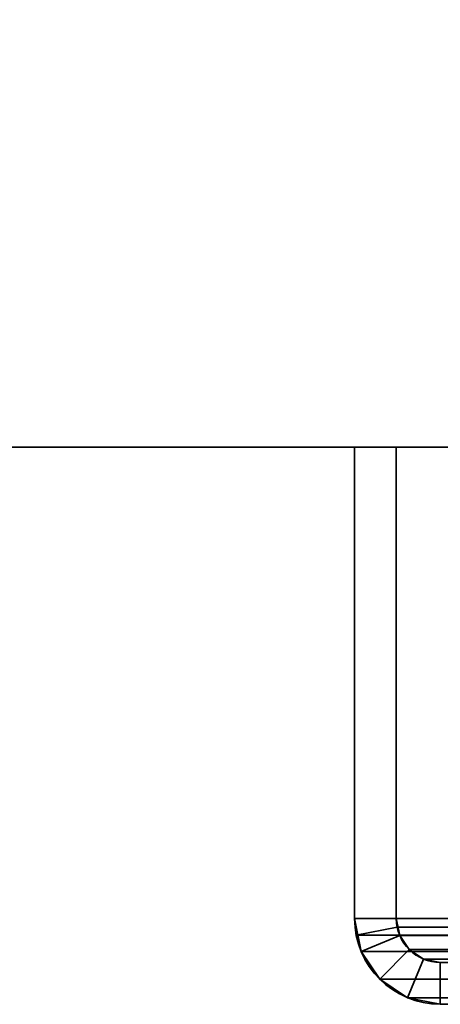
# Model space of a CAD drawing. Header units: millimetres. Extents: x -603 to 3703, y -115 to 249.
# Tile 676 of 1056: x 2420 to 2435, y -33 to 2. Entities that reach past the tile are written whole.
import ezdxf

# ---------------------------------------------------------------- set-up
doc = ezdxf.new("R2010")
doc.units = ezdxf.units.MM
doc.layers.add('151', color=7, linetype='Continuous', true_color=0xffffff)

# ---------------------------------------------------------------- blocks, each defined once
blk = doc.blocks.new('UG_SURFACE_003')
at = {"layer": '151', "color": 252, "linetype": 'Continuous', "lineweight": 35}
for points in [[(2297, -13.3, -7.75), (2297, 230.4, -7.75), (2447, 230.4, -7.75), (2447, -13.3, -7.75)], [(3703, -13.3, 2212.25), (3703, 230.4, 2212.25), (2297, 230.4, 2212.25), (2297, -13.3, 2212.25)], [(3703, -13.3, 2212.25), (2297, -13.3, 2212.25), (2447, -13.3, 2062.25), (3553, -13.3, 2062.25)], [(2297, -13.3, 2212.25), (2297, -13.3, -7.75), (2447, -13.3, -7.75), (2447, -13.3, 2062.25)]]:
    blk.add_3dface(points, dxfattribs=at)
blk = doc.blocks.new('UG_SURFACE_228')
at = {"layer": '151', "color": 252, "linetype": 'Continuous', "lineweight": 35}
for points in [[(2432, -13.3, 2075.25), (2433.5, -13.3, 2073.75), (2433.5, -13.3, -7.75), (2432, -13.3, -7.75)], [(2433.5, -30.22, 2073.75), (2433.5, -13.3, 2073.75), (2432, -13.3, 2075.25), (2432, -30.22, 2075.25)], [(2432, -30.22, -7.75), (2432, -13.3, -7.75), (2433.5, -13.3, -7.75), (2433.5, -30.22, -7.75)], [(2432, -30.22, 2075.25), (2432, -13.3, 2075.25), (2432, -13.3, -7.75), (2432, -30.22, -7.75)], [(2433.5, -30.22, 2073.75), (2433.5, -30.22, -7.75), (2433.5, -13.3, -7.75), (2433.5, -13.3, 2073.75)], [(2432, -30.22, 2075.25), (2432.059, -30.821, 2075.191), (2433.53, -30.528, 2073.72), (2433.5, -30.22, 2073.75)], [(2433.5, -30.22, -7.75), (2433.62, -30.825, -7.75), (2432.235, -31.399, -7.75), (2432, -30.22, -7.75)], [(2432, -30.22, -7.75), (2432.235, -31.399, -7.75), (2432.235, -31.399, 2075.016)], [(2432.235, -31.399, 2075.016), (2432.059, -30.821, 2075.191), (2432, -30.22, -7.75)], [(2432.059, -30.821, 2075.191), (2432, -30.22, 2075.25), (2432, -30.22, -7.75)], [(2433.5, -30.22, -7.75), (2433.53, -30.528, 2073.72), (2433.62, -30.825, 2073.63)], [(2433.5, -30.22, -7.75), (2433.5, -30.22, 2073.75), (2433.53, -30.528, 2073.72)], [(2433.62, -30.825, 2073.63), (2433.62, -30.825, -7.75), (2433.5, -30.22, -7.75)], [(2432.059, -30.821, 2075.191), (2432.235, -31.399, 2075.016), (2433.62, -30.825, 2073.63), (2433.53, -30.528, 2073.72)], [(2432.235, -31.399, 2075.016), (2432.902, -32.398, 2074.348), (2433.963, -31.337, 2073.287), (2433.62, -30.825, 2073.63)], [(2433.62, -30.825, -7.75), (2433.963, -31.337, -7.75), (2432.902, -32.398, -7.75), (2432.235, -31.399, -7.75)], [(2433.963, -31.337, 2073.287), (2433.963, -31.337, -7.75), (2433.62, -30.825, -7.75), (2433.62, -30.825, 2073.63)], [(2432.235, -31.399, 2075.016), (2432.235, -31.399, -7.75), (2432.902, -32.398, -7.75), (2432.902, -32.398, 2074.348)], [(2434.475, -31.68, 2072.775), (2433.963, -31.337, 2073.287), (2432.902, -32.398, 2074.348), (2433.901, -33.066, 2073.349)], [(2433.901, -33.066, -7.75), (2432.902, -32.398, -7.75), (2433.963, -31.337, -7.75), (2434.475, -31.68, -7.75)], [(2434.475, -31.68, 2072.775), (2434.475, -31.68, -7.75), (2433.963, -31.337, -7.75), (2433.963, -31.337, 2073.287)], [(2435.08, -31.8, 2072.17), (2434.475, -31.68, 2072.775), (2433.901, -33.066, 2073.349), (2435.08, -33.3, 2072.17)], [(2435.08, -33.3, -7.75), (2433.901, -33.066, -7.75), (2434.475, -31.68, -7.75), (2435.08, -31.8, -7.75)], [(2435.08, -31.8, 2072.17), (2435.08, -31.8, -7.75), (2434.475, -31.68, -7.75), (2434.475, -31.68, 2072.775)], [(2432.902, -32.398, 2074.348), (2432.902, -32.398, -7.75), (2433.901, -33.066, -7.75), (2433.901, -33.066, 2073.349)], [(2433.901, -33.066, 2073.349), (2433.901, -33.066, -7.75), (2435.08, -33.3, -7.75), (2435.08, -33.3, 2072.17)]]:
    blk.add_3dface(points, dxfattribs=at)
blk = doc.blocks.new('UG_SURFACE_229')
at = {"layer": '151', "color": 252, "linetype": 'Continuous', "lineweight": 35}
for points in [[(2432, -13.3, 2075.25), (2433.5, -13.3, 2073.75), (2433.5, -13.3, -7.75), (2432, -13.3, -7.75)], [(2433.5, -30.22, 2073.75), (2433.5, -13.3, 2073.75), (2432, -13.3, 2075.25), (2432, -30.22, 2075.25)], [(2432, -30.22, -7.75), (2432, -13.3, -7.75), (2433.5, -13.3, -7.75), (2433.5, -30.22, -7.75)], [(2432, -30.22, 2075.25), (2432, -13.3, 2075.25), (2432, -13.3, -7.75), (2432, -30.22, -7.75)], [(2433.5, -30.22, 2073.75), (2433.5, -30.22, -7.75), (2433.5, -13.3, -7.75), (2433.5, -13.3, 2073.75)], [(2432, -30.22, 2075.25), (2432.059, -30.821, 2075.191), (2433.53, -30.528, 2073.72), (2433.5, -30.22, 2073.75)], [(2433.5, -30.22, -7.75), (2433.62, -30.825, -7.75), (2432.235, -31.399, -7.75), (2432, -30.22, -7.75)], [(2432, -30.22, -7.75), (2432.235, -31.399, -7.75), (2432.235, -31.399, 2075.016)], [(2432.235, -31.399, 2075.016), (2432.059, -30.821, 2075.191), (2432, -30.22, -7.75)], [(2432.059, -30.821, 2075.191), (2432, -30.22, 2075.25), (2432, -30.22, -7.75)], [(2433.5, -30.22, -7.75), (2433.53, -30.528, 2073.72), (2433.62, -30.825, 2073.63)], [(2433.5, -30.22, -7.75), (2433.5, -30.22, 2073.75), (2433.53, -30.528, 2073.72)], [(2433.62, -30.825, 2073.63), (2433.62, -30.825, -7.75), (2433.5, -30.22, -7.75)], [(2432.059, -30.821, 2075.191), (2432.235, -31.399, 2075.016), (2433.62, -30.825, 2073.63), (2433.53, -30.528, 2073.72)], [(2432.235, -31.399, 2075.016), (2432.902, -32.398, 2074.348), (2433.963, -31.337, 2073.287), (2433.62, -30.825, 2073.63)], [(2433.62, -30.825, -7.75), (2433.963, -31.337, -7.75), (2432.902, -32.398, -7.75), (2432.235, -31.399, -7.75)], [(2433.963, -31.337, 2073.287), (2433.963, -31.337, -7.75), (2433.62, -30.825, -7.75), (2433.62, -30.825, 2073.63)], [(2432.235, -31.399, 2075.016), (2432.235, -31.399, -7.75), (2432.902, -32.398, -7.75), (2432.902, -32.398, 2074.348)], [(2434.475, -31.68, 2072.775), (2433.963, -31.337, 2073.287), (2432.902, -32.398, 2074.348), (2433.901, -33.066, 2073.349)], [(2433.901, -33.066, -7.75), (2432.902, -32.398, -7.75), (2433.963, -31.337, -7.75), (2434.475, -31.68, -7.75)], [(2434.475, -31.68, 2072.775), (2434.475, -31.68, -7.75), (2433.963, -31.337, -7.75), (2433.963, -31.337, 2073.287)], [(2435.08, -31.8, 2072.17), (2434.475, -31.68, 2072.775), (2433.901, -33.066, 2073.349), (2435.08, -33.3, 2072.17)], [(2435.08, -33.3, -7.75), (2433.901, -33.066, -7.75), (2434.475, -31.68, -7.75), (2435.08, -31.8, -7.75)], [(2435.08, -31.8, 2072.17), (2435.08, -31.8, -7.75), (2434.475, -31.68, -7.75), (2434.475, -31.68, 2072.775)], [(2432.902, -32.398, 2074.348), (2432.902, -32.398, -7.75), (2433.901, -33.066, -7.75), (2433.901, -33.066, 2073.349)], [(2433.901, -33.066, 2073.349), (2433.901, -33.066, -7.75), (2435.08, -33.3, -7.75), (2435.08, -33.3, 2072.17)]]:
    blk.add_3dface(points, dxfattribs=at)
blk = doc.blocks.new('UG_SURFACE_230')
at = {"layer": '151', "color": 252, "linetype": 'Continuous', "lineweight": 35}
for points in [[(2432, -13.3, 2075.25), (3568, -13.3, 2075.25), (3566.5, -13.3, 2073.75), (2433.5, -13.3, 2073.75)], [(2432, -13.3, 2075.25), (2432, -30.22, 2075.25), (3568, -30.22, 2075.25), (3568, -13.3, 2075.25)], [(2432, -30.22, 2075.25), (2432, -13.3, 2075.25), (2433.5, -13.3, 2073.75), (2433.5, -30.22, 2073.75)], [(2433.5, -13.3, 2073.75), (3566.5, -13.3, 2073.75), (3566.5, -30.22, 2073.75), (2433.5, -30.22, 2073.75)], [(3568, -30.22, 2075.25), (2432, -30.22, 2075.25), (2432.059, -30.821, 2075.191)], [(2433.5, -30.22, 2073.75), (2433.53, -30.528, 2073.72), (2432.059, -30.821, 2075.191), (2432, -30.22, 2075.25)], [(3567.941, -30.821, 2075.191), (3568, -30.22, 2075.25), (2432.059, -30.821, 2075.191)], [(2433.53, -30.528, 2073.72), (2433.5, -30.22, 2073.75), (3566.5, -30.22, 2073.75)], [(2433.53, -30.528, 2073.72), (3566.5, -30.22, 2073.75), (3566.47, -30.528, 2073.72)], [(2433.53, -30.528, 2073.72), (2433.62, -30.825, 2073.63), (2432.235, -31.399, 2075.016), (2432.059, -30.821, 2075.191)], [(3566.47, -30.528, 2073.72), (3566.38, -30.825, 2073.63), (2433.62, -30.825, 2073.63), (2433.53, -30.528, 2073.72)], [(2432.059, -30.821, 2075.191), (2432.235, -31.399, 2075.016), (3567.765, -31.399, 2075.016), (3567.941, -30.821, 2075.191)], [(2433.62, -30.825, 2073.63), (2433.963, -31.337, 2073.287), (2432.902, -32.398, 2074.348), (2432.235, -31.399, 2075.016)], [(3566.037, -31.337, 2073.287), (2433.963, -31.337, 2073.287), (2433.62, -30.825, 2073.63), (3566.38, -30.825, 2073.63)], [(3567.765, -31.399, 2075.016), (2432.235, -31.399, 2075.016), (2432.902, -32.398, 2074.348), (3567.098, -32.398, 2074.348)], [(2433.901, -33.066, 2073.349), (2432.902, -32.398, 2074.348), (2433.963, -31.337, 2073.287), (2434.475, -31.68, 2072.775)], [(3565.525, -31.68, 2072.775), (2434.475, -31.68, 2072.775), (2433.963, -31.337, 2073.287), (3566.037, -31.337, 2073.287)], [(2435.08, -33.3, 2072.17), (2433.901, -33.066, 2073.349), (2434.475, -31.68, 2072.775), (2435.08, -31.8, 2072.17)], [(3564.92, -31.8, 2072.17), (2435.08, -31.8, 2072.17), (2434.475, -31.68, 2072.775), (3565.525, -31.68, 2072.775)], [(3567.098, -32.398, 2074.348), (2432.902, -32.398, 2074.348), (2433.901, -33.066, 2073.349), (3566.099, -33.066, 2073.349)], [(3566.099, -33.066, 2073.349), (2433.901, -33.066, 2073.349), (2435.08, -33.3, 2072.17), (3564.92, -33.3, 2072.17)]]:
    blk.add_3dface(points, dxfattribs=at)

msp = doc.modelspace()

# ---------------------------------------------------------------- linework, layer by layer
at = {"layer": '151', "color": 252, "linetype": 'Continuous', "lineweight": -3, "true_color": 0x939598}
for p, q in [((2297, -13.3, 2212.25), (3703, -13.3, 2212.25)), ((2297, -13.3, -7.75), (2447, -13.3, -7.75)), ((3568, -13.3, 2075.25), (2432, -13.3, 2075.25)), ((2432, -30.22, -7.75), (2432, -13.3, -7.75)), ((2432, -13.3, 2075.25), (2433.5, -13.3, 2073.75)), ((2433.5, -13.3, -7.75), (2432, -13.3, -7.75)), ((2432, -13.3, 2075.25), (2433.5, -13.3, 2073.75)), ((2432, -30.22, -7.75), (2432, -13.3, -7.75)), ((2432, -13.3, 2075.25), (2433.5, -13.3, 2073.75)), ((2432, -13.3, 2075.25), (2432, -30.22, 2075.25)), ((2432, -13.3, 2075.25), (2432, -30.22, 2075.25)), ((2432, -13.3, 2075.25), (2432, -30.22, 2075.25)), ((2432, -13.3, -7.75), (2432, -13.3, 2075.25)), ((2433.5, -13.3, -7.75), (2432, -13.3, -7.75)), ((2432, -13.3, -7.75), (2432, -13.3, 2075.25)), ((2433.5, -13.3, 2073.75), (2433.5, -30.22, 2073.75)), ((2433.5, -30.22, -7.75), (2433.5, -13.3, -7.75)), ((3566.5, -13.3, 2073.75), (2433.5, -13.3, 2073.75)), ((2433.5, -13.3, -7.75), (2433.5, -13.3, 2073.75)), ((2433.5, -30.22, -7.75), (2433.5, -13.3, -7.75)), ((2433.5, -13.3, 2073.75), (2433.5, -30.22, 2073.75)), ((2433.5, -13.3, -7.75), (2433.5, -13.3, 2073.75)), ((2433.5, -13.3, 2073.75), (2433.5, -30.22, 2073.75)), ((2432, -30.22, 2075.25), (2432, -30.22, -7.75)), ((3568, -30.22, 2075.25), (2432, -30.22, 2075.25)), ((2432, -30.22, 2075.25), (2432, -30.22, -7.75)), ((2433.5, -30.22, 2073.75), (2433.5, -30.22, -7.75)), ((2433.5, -30.22, 2073.75), (2433.5, -30.22, -7.75)), ((3566.5, -30.22, 2073.75), (2433.5, -30.22, 2073.75)), ((2435.08, -31.8, 2072.17), (2435.08, -31.8, -7.75)), ((2483.92, -31.8, -7.75), (2435.08, -31.8, -7.75)), ((2435.08, -31.8, 2072.17), (2435.08, -31.8, -7.75)), ((2483.92, -31.8, -7.75), (2435.08, -31.8, -7.75)), ((2435.08, -31.8, 2072.17), (2483.92, -31.8, 2023.33)), ((2435.08, -31.8, 2072.17), (2483.92, -31.8, 2023.33)), ((2435.08, -33.3, 2072.17), (2435.08, -33.3, -7.75)), ((2483.92, -33.3, -7.75), (2435.08, -33.3, -7.75)), ((2435.08, -33.3, 2072.17), (2435.08, -33.3, -7.75)), ((2483.92, -33.3, -7.75), (2435.08, -33.3, -7.75)), ((2435.08, -33.3, 2072.17), (2483.92, -33.3, 2023.33)), ((2435.08, -33.3, 2072.17), (2483.92, -33.3, 2023.33))]:
    msp.add_line(p, q, dxfattribs=at)
at = {"layer": '151', "color": 252, "linetype": 'Continuous', "lineweight": -3, "true_color": 0x939598, "extrusion": (0, 0, -1)}
for radius in [3.08, 3.08, 1.58, 1.58]:
    msp.add_arc((-2435.08, -30.22, 7.75), radius, 270, 0, dxfattribs=at)
at = {"layer": '151', "color": 252, "linetype": 'Continuous', "lineweight": -3, "true_color": 0x939598, "extrusion": (0.707107, 6.12323e-17, 0.707107)}
for major_axis in [(-3.08, 0, 3.08), (-3.08, 0, 3.08), (-3.08, 0, 3.08), (-1.58, 0, 1.58), (-1.58, 0, 1.58), (-1.58, 0, 1.58)]:
    msp.add_ellipse((2435.08, -30.22, 2072.17), major_axis=major_axis, ratio=0.707107, start_param=0, end_param=1.570796, dxfattribs=at)

# ---------------------------------------------------------------- block references
at = {"layer": '151', "color": 252, "linetype": 'Continuous', "lineweight": -3, "true_color": 0x939598}
for name in ['UG_SURFACE_003', 'UG_SURFACE_228', 'UG_SURFACE_229', 'UG_SURFACE_230']:
    msp.add_blockref(name, (0, 0), dxfattribs=at)

doc.saveas('drawing.dxf')
